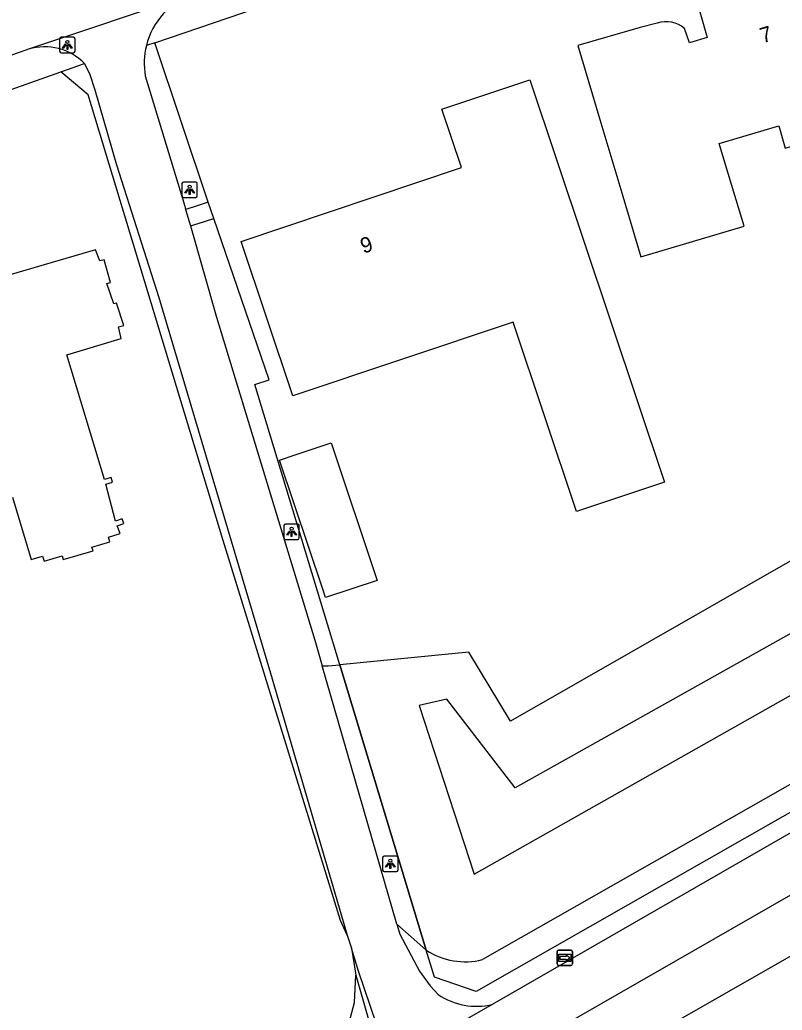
# Model space of a CAD drawing. Extents: x 162417 to 163721, y 384268 to 385416.
# Drawn here: x 163324.5 to 163373.9, y 384526.5 to 384590.7 of the extents above; entities that cross this region are included whole.
import ezdxf

# ---------------------------------------------------------------- set-up
doc = ezdxf.new("R2010")
doc.units = 0
for name, color, linetype in [('IMGEO_Berm_groen', 7, 'Continuous'), ('IMGEO_Fietspad_gesloten', 7, 'Continuous'), ('IMGEO_Fietspad_open', 7, 'Continuous'), ('IMGEO_Groenvoorziening', 7, 'Continuous'), ('IMGEO_Hek', 7, 'Continuous'), ('IMGEO_Lichtpunt', 7, 'Continuous'), ('IMGEO_Pand', 7, 'Continuous'), ('IMGEO_Pand_nummerreeks', 7, 'Continuous'), ('IMGEO_Rijbaan_lokaal_open', 7, 'Continuous'), ('IMGEO_Rijbaan_regionaal_gesloten', 7, 'Continuous'), ('IMGEO_Voetpad_open', 7, 'Continuous'), ('IMGEO_Wegwijzer', 7, 'Continuous')]:
    doc.layers.add(name, color=color, linetype=linetype)

msp = doc.modelspace()

# ---------------------------------------------------------------- linework, layer by layer
at = {"layer": 'IMGEO_Berm_groen'}
for points in [[(163346.003, 384530.505), (163346.288, 384528.751)], [(163346.288, 384528.751), (163347.067, 384526.027), (163346.36, 384523.135), (163334.618, 384516.286), (163281.406, 384485.249), (163258.753, 384472.142)]]:
    msp.add_lwpolyline(points, dxfattribs=at)
at = {"layer": 'IMGEO_Fietspad_gesloten'}
for points in [[(163563.615, 384641.938), (163546.208, 384631.66), (163524.745, 384619.501), (163513.726, 384613.258), (163500, 384605.489), (163486.444, 384597.816), (163417.722, 384558.756), (163354.577, 384522.522), (163336.983, 384512.304), (163315.799, 384500), (163237.627, 384454.426), (163127.281, 384389.626), (163118.59, 384384.62), (163112.281, 384381.199), (163106.553, 384378.4)], [(163511.147, 384615.916), (163500, 384609.604), (163484.5, 384600.835), (163415.868, 384561.799), (163356.283, 384527.511), (163355.13, 384526.85)], [(163355.13, 384526.85), (163345.851, 384521.528)]]:
    msp.add_lwpolyline(points, dxfattribs=at)
at = {"layer": 'IMGEO_Fietspad_open'}
for points in [[(163328.694, 384587.847), (163329.043, 384587.147), (163329.355, 384586.156), (163330.767, 384581.282), (163333.507, 384572.693), (163340.76, 384548.321), (163345.725, 384531.35)], [(163332.631, 384587.058), (163335.192, 384578.599), (163335.252, 384578.389)], [(163335.252, 384578.389), (163335.557, 384577.328)], [(163335.557, 384577.328), (163337.257, 384571.418), (163343.624, 384550.473), (163344.107, 384548.802)], [(163348.952, 384532.055), (163344.107, 384548.802)], [(163348.952, 384532.055), (163349.144, 384531.395), (163350.417, 384529.001), (163351.106, 384528.064), (163351.626, 384527.495)], [(163345.725, 384531.35), (163346.003, 384530.505)], [(163347.778, 384524.228), (163347.618, 384525.578), (163346.462, 384529.011), (163346.003, 384530.505)]]:
    msp.add_lwpolyline(points, dxfattribs=at)
for centre, radius, start, end in [((163337.375, 384587.861), 4.809, 109.94603, 166.02491), ((163326.121, 384585.358), 3.58, 44.04246, 107.09821), ((163337.393, 384587.852), 4.828, 165.98116, 189.47025), ((163354.1, 384531.092), 4.366, 235.4877, 283.65234)]:
    msp.add_arc(centre, radius, start, end, dxfattribs=at)
at = {"layer": 'IMGEO_Groenvoorziening'}
for points in [[(163490.386, 384642.261), (163488.848, 384640.395), (163492.655, 384633.034), (163494.178, 384625.448), (163477.053, 384616.061), (163410.245, 384576.085), (163356.302, 384545.212), (163353.612, 384549.684), (163345.242, 384548.875)], [(163497.843, 384621.571), (163489.45, 384616.524), (163412.421, 384572.167), (163356.605, 384540.896), (163352.187, 384546.648), (163350.391, 384546.23), (163353.961, 384535.291), (163415.728, 384570.225), (163496.132, 384616.406), (163500, 384619.404), (163501.9, 384620.876)], [(163508.242, 384618.879), (163507.381, 384617.632), (163500, 384613.359), (163418.315, 384566.067), (163354.498, 384529.757)], [(163510.332, 384616.812), (163354.09, 384527.692), (163351.378, 384528.626), (163350.849, 384530.373)], [(163336.72, 384578.855), (163333.246, 384589.206)], [(163327.166, 384587.308), (163328.694, 384587.847)], [(163317.777, 384583.994), (163327.166, 384587.308)], [(163345.725, 384531.35), (163345.294, 384532.288), (163337.607, 384557.217), (163328.932, 384585.818), (163327.166, 384587.308)], [(163345.242, 384548.875), (163339.733, 384567.052), (163340.673, 384567.341), (163337.075, 384577.799)], [(163344.107, 384548.802), (163344.486, 384548.802), (163345.242, 384548.875)], [(163345.242, 384548.875), (163350.849, 384530.373)], [(163350.849, 384530.373), (163349.875, 384531.237), (163348.952, 384532.055)], [(163258.753, 384472.142), (163258.535, 384472.901), (163305.661, 384500), (163340.878, 384520.353), (163342.458, 384521.165), (163343.834, 384522.289), (163344.947, 384523.673), (163345.748, 384525.259), (163346.201, 384526.977), (163346.288, 384528.751)]]:
    msp.add_lwpolyline(points, dxfattribs=at)
msp.add_arc((163353.365, 384534.161), 4.547, 236.40659, 284.4295, dxfattribs=at)
at = {"layer": 'IMGEO_Hek'}
for points in [[(163510.332, 384616.812), (163354.09, 384527.692), (163351.378, 384528.626), (163350.849, 384530.373)], [(163345.242, 384548.875), (163339.733, 384567.052), (163340.673, 384567.341)], [(163350.849, 384530.373), (163345.242, 384548.875)]]:
    msp.add_lwpolyline(points, dxfattribs=at)
at = {"layer": 'IMGEO_Lichtpunt'}
for p, q in [((163327.085, 384589.459), (163327.085, 384588.652)), ((163327.085, 384589.459), (163327.085, 384588.652)), ((163327.987, 384589.554), (163327.179, 384589.554)), ((163327.987, 384589.554), (163327.179, 384589.554)), ((163328.081, 384588.652), (163328.081, 384589.459)), ((163328.081, 384588.652), (163328.081, 384589.459)), ((163327.179, 384588.558), (163327.987, 384588.558)), ((163327.179, 384588.558), (163327.987, 384588.558)), ((163335.012, 384580.074), (163335.012, 384579.267)), ((163335.012, 384580.074), (163335.012, 384579.267)), ((163335.914, 384580.169), (163335.106, 384580.169)), ((163335.914, 384580.169), (163335.106, 384580.169)), ((163336.008, 384579.267), (163336.008, 384580.074)), ((163336.008, 384579.267), (163336.008, 384580.074)), ((163335.106, 384579.173), (163335.914, 384579.173)), ((163335.106, 384579.173), (163335.914, 384579.173)), ((163342.525, 384557.993), (163341.717, 384557.993)), ((163342.525, 384557.993), (163341.717, 384557.993)), ((163341.623, 384557.898), (163341.623, 384557.091)), ((163341.623, 384557.898), (163341.623, 384557.091)), ((163342.619, 384557.091), (163342.619, 384557.898)), ((163342.619, 384557.091), (163342.619, 384557.898)), ((163341.717, 384556.997), (163342.525, 384556.997)), ((163341.717, 384556.997), (163342.525, 384556.997)), ((163348.023, 384536.369), (163348.023, 384535.562)), ((163348.023, 384536.369), (163348.023, 384535.562)), ((163348.925, 384536.464), (163348.117, 384536.464)), ((163348.925, 384536.464), (163348.117, 384536.464)), ((163349.019, 384535.562), (163349.019, 384536.369)), ((163349.019, 384535.562), (163349.019, 384536.369)), ((163348.117, 384535.468), (163348.925, 384535.468)), ((163348.117, 384535.468), (163348.925, 384535.468))]:
    msp.add_line(p, q, dxfattribs=at)
for points in [[(163327.459, 384589.123), (163327.498, 384589.095), (163327.31, 384588.833), (163327.272, 384588.86), (163327.459, 384589.123)], [(163327.561, 384589.075), (163327.608, 384589.075), (163327.608, 384588.753), (163327.561, 384588.753), (163327.561, 384589.075)], [(163327.671, 384589.095), (163327.709, 384589.122), (163327.896, 384588.86), (163327.857, 384588.832), (163327.671, 384589.095)], [(163335.386, 384579.738), (163335.425, 384579.71), (163335.237, 384579.448), (163335.199, 384579.475), (163335.386, 384579.738)], [(163335.488, 384579.69), (163335.535, 384579.69), (163335.535, 384579.368), (163335.488, 384579.368), (163335.488, 384579.69)], [(163335.598, 384579.71), (163335.636, 384579.737), (163335.823, 384579.475), (163335.784, 384579.447), (163335.598, 384579.71)], [(163341.997, 384557.562), (163342.036, 384557.534), (163341.848, 384557.272), (163341.81, 384557.299), (163341.997, 384557.562)], [(163342.099, 384557.514), (163342.146, 384557.514), (163342.146, 384557.192), (163342.099, 384557.192), (163342.099, 384557.514)], [(163342.209, 384557.534), (163342.247, 384557.561), (163342.434, 384557.299), (163342.395, 384557.271), (163342.209, 384557.534)], [(163348.397, 384536.033), (163348.436, 384536.005), (163348.248, 384535.743), (163348.21, 384535.77), (163348.397, 384536.033)], [(163348.499, 384535.985), (163348.546, 384535.985), (163348.546, 384535.663), (163348.499, 384535.663), (163348.499, 384535.985)], [(163348.609, 384536.005), (163348.647, 384536.032), (163348.834, 384535.77), (163348.795, 384535.742), (163348.609, 384536.005)]]:
    msp.add_lwpolyline(points, dxfattribs=at)
for centre in [(163327.584, 384589.257), (163335.511, 384579.872), (163342.122, 384557.696), (163348.522, 384536.167)]:
    msp.add_circle(centre, 0.0994, dxfattribs=at)
for centre, start, end in [((163327.179, 384589.459), 90, 180), ((163327.179, 384589.459), 90, 180), ((163327.987, 384589.459), 0, 90), ((163327.987, 384589.459), 0, 90), ((163327.179, 384588.652), 180, 270), ((163327.179, 384588.652), 180, 270), ((163327.987, 384588.652), 270, 0), ((163327.987, 384588.652), 270, 360), ((163335.106, 384580.074), 90, 180), ((163335.106, 384580.074), 90, 180), ((163335.914, 384580.074), 0, 90), ((163335.914, 384580.074), 0, 90), ((163335.106, 384579.267), 180, 270), ((163335.106, 384579.267), 180, 270), ((163335.914, 384579.267), 270, 0), ((163335.914, 384579.267), 270, 360), ((163341.717, 384557.898), 90, 180), ((163341.717, 384557.898), 90, 180), ((163342.525, 384557.898), 0, 90), ((163342.525, 384557.898), 0, 90), ((163341.717, 384557.091), 180, 270), ((163341.717, 384557.091), 180, 270), ((163342.525, 384557.091), 270, 0), ((163342.525, 384557.091), 270, 360), ((163348.117, 384536.369), 90, 180), ((163348.117, 384536.369), 90, 180), ((163348.925, 384536.369), 0, 90), ((163348.925, 384536.369), 0, 90), ((163348.117, 384535.562), 180, 270), ((163348.117, 384535.562), 180, 270), ((163348.925, 384535.562), 270, 0), ((163348.925, 384535.562), 270, 360)]:
    msp.add_arc(centre, 0.0946, start, end, dxfattribs=at)
at = {"layer": 'IMGEO_Pand'}
for points in [[(163365.825, 384590.479), (163364.706, 384590.192), (163360.682, 384589.023), (163362.106, 384584.231), (163363.586, 384579.248), (163364.755, 384575.318), (163371.456, 384577.31), (163370.27, 384581.226), (163369.845, 384582.664), (163373.698, 384583.805), (163374.124, 384582.367), (163377.865, 384583.474), (163379.028, 384579.543), (163384.859, 384581.269), (163382.561, 384589.036), (163381.143, 384593.83), (163380.557, 384593.672), (163380.59, 384593.387), (163375.844, 384591.998), (163375.427, 384593.399), (163368.54, 384591.356), (163369.07, 384589.543), (163367.915, 384589.188), (163367.599, 384590.132)], [(163366.286, 384560.701), (163360.596, 384558.798), (163356.486, 384571.083), (163342.208, 384566.307), (163338.857, 384576.325), (163353.136, 384581.102), (163351.867, 384584.899), (163357.556, 384586.789), (163366.286, 384560.701)], [(163324.038, 384559.735), (163325.238, 384555.689), (163325.976, 384555.907), (163326.072, 384555.581), (163327.241, 384555.927), (163327.313, 384555.687), (163329.248, 384556.261), (163329.176, 384556.5), (163330.345, 384556.846), (163330.253, 384557.152), (163331, 384557.373), (163330.818, 384557.884), (163331.242, 384558.035), (163331.135, 384558.337), (163330.712, 384558.187), (163330.087, 384560.577), (163330.517, 384560.706), (163330.424, 384561.012), (163329.993, 384560.882), (163327.559, 384568.973), (163331.083, 384570.033), (163330.891, 384570.773), (163331.243, 384570.867), (163330.775, 384572.321), (163330.6, 384572.274), (163330.153, 384573.595), (163330.384, 384573.666), (163329.977, 384575.12), (163329.679, 384575.052), (163329.412, 384575.78), (163320.951, 384573.304)], [(163347.667, 384554.345), (163344.325, 384553.228), (163344.167, 384553.702), (163341.346, 384562.143), (163342.346, 384562.477), (163344.684, 384563.259), (163347.667, 384554.345)]]:
    msp.add_lwpolyline(points, dxfattribs=at)
msp.add_arc((163366.385, 384588.631), 1.93, 51.01504, 106.84996, dxfattribs=at)
at = {"layer": 'IMGEO_Rijbaan_lokaal_open'}
for points in [[(163335.735, 384592.381), (163325.068, 384588.78)], [(163325.068, 384588.78), (163324.882, 384588.717), (163317.177, 384586.045)]]:
    msp.add_lwpolyline(points, dxfattribs=at)
at = {"layer": 'IMGEO_Rijbaan_regionaal_gesloten'}
msp.add_lwpolyline([(163159.702, 384404.658), (163177.428, 384415.092), (163194.296, 384425.014), (163209.47, 384433.918), (163228.943, 384445.358), (163245.842, 384455.282), (163261.887, 384464.663), (163280.528, 384475.539), (163295.714, 384484.368), (163315.265, 384495.759), (163322.552, 384500), (163332.188, 384505.608), (163338.716, 384509.388), (163350.031, 384515.939), (163367.013, 384525.722), (163384.007, 384535.437), (163401.897, 384545.651), (163418.907, 384555.39), (163436.8, 384565.606), (163459.744, 384578.685), (163476.382, 384588.124)], dxfattribs=at)
at = {"layer": 'IMGEO_Voetpad_open'}
for points in [[(163333.246, 384589.206), (163339.91, 384591.461)], [(163333.246, 384589.206), (163332.709, 384589.022)], [(163336.72, 384578.855), (163335.747, 384578.531), (163335.252, 384578.389)], [(163337.075, 384577.799), (163336.72, 384578.855)], [(163335.557, 384577.328), (163336.058, 384577.472), (163337.075, 384577.799)]]:
    msp.add_lwpolyline(points, dxfattribs=at)
at = {"layer": 'IMGEO_Wegwijzer'}
for p, q in [((163359.433, 384530.372), (163360.223, 384530.372)), ((163360.223, 384530.372), (163359.433, 384530.372)), ((163359.333, 384529.472), (163359.333, 384530.272)), ((163359.333, 384530.272), (163359.333, 384529.472)), ((163360.323, 384530.272), (163360.323, 384529.472)), ((163360.323, 384529.472), (163360.323, 384530.272)), ((163360.223, 384529.372), (163359.433, 384529.372)), ((163359.433, 384529.372), (163360.223, 384529.372))]:
    msp.add_line(p, q, dxfattribs=at)
for points in [[(163359.434, 384530.104), (163360.222, 384530.104), (163360.222, 384529.64), (163359.434, 384529.64), (163359.434, 384530.104)], [(163359.499, 384529.956), (163359.499, 384529.872), (163359.499, 384529.788), (163359.91, 384529.788), (163359.91, 384529.705), (163360.157, 384529.872), (163359.91, 384530.039), (163359.91, 384529.956), (163359.499, 384529.956)]]:
    msp.add_lwpolyline(points, dxfattribs=at)
for centre, start, end in [((163359.433, 384530.272), 90, 180), ((163359.433, 384530.272), 90, 180), ((163360.223, 384530.272), 0, 90), ((163360.223, 384530.272), 360, 90), ((163359.433, 384529.472), 180, 270), ((163359.433, 384529.472), 180, 270), ((163360.223, 384529.472), 270, 0), ((163360.223, 384529.472), 270, 0)]:
    msp.add_arc(centre, 0.1, start, end, dxfattribs=at)

# ---------------------------------------------------------------- texts
at = {"layer": 'IMGEO_Pand_nummerreeks'}
for s, rotation, p in [('7', 16.52277, (163372.652, 384589.154)), ('9', 18.49752, (163346.776, 384575.516))]:
    msp.add_text(s, height=1, rotation=rotation, dxfattribs=at).set_placement(p)

doc.saveas('drawing.dxf')
